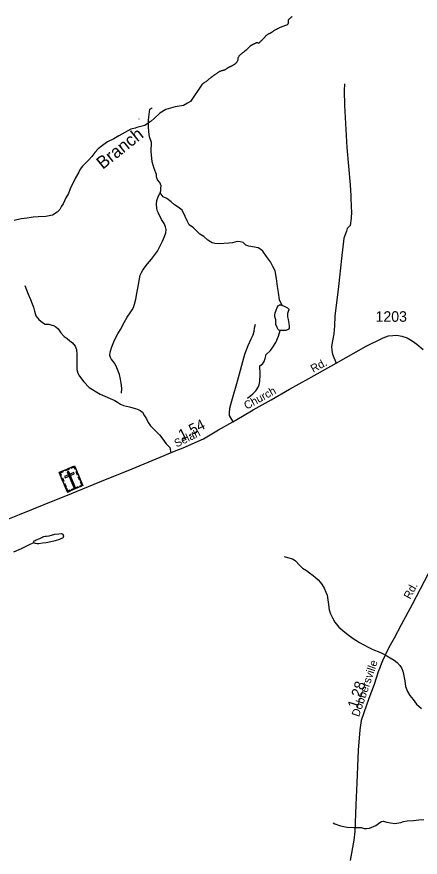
# Model space of a CAD drawing. Extents: x 2206922 to 2357709, y 510027 to 673830.
# Drawn here: x 2227881 to 2232663, y 565687 to 575657 of the extents above; entities that cross this region are included whole.
import ezdxf

# ---------------------------------------------------------------- set-up
doc = ezdxf.new("R2010")
doc.units = 0
for name, color, linetype in [('Exist Boundary Political CountyLine', 7, 'Continuous'), ('Exist Cultural Cemetery CELL', 7, 'Continuous'), ('Exist Hydrographic Creek Single Shore Label', 7, 'Continuous'), ('Exist Hydrographic Misc Water Feature', 7, 'Continuous'), ('Exist Road Non-System Type 51', 7, 'Continuous'), ('Exist Road Secondary Mileage Hundredths English Label', 7, 'Continuous'), ('Exist Road Secondary Type 51 Attributed', 7, 'Continuous'), ('Exist Road Secondary Type 51 Label', 7, 'Continuous'), ('Exist Road Secondary Type 51 Number Label', 7, 'Continuous')]:
    doc.layers.add(name, color=color, linetype=linetype)

msp = doc.modelspace()

# ---------------------------------------------------------------- linework, layer by layer
at = {"layer": 'Exist Boundary Political CountyLine'}
for points in [[(2231143.4, 575658.2), (2231140.3, 575655.9), (2231134.2, 575651), (2231130.9, 575648.6), (2231127.8, 575646), (2231120.3, 575640.5), (2231117.8, 575638.5), (2231112.7, 575634.3), (2231108.2, 575629.8), (2231106.1, 575627.4), (2231104.1, 575624.9), (2231102, 575622.2), (2231100.6, 575619.4), (2231098.9, 575616.4), (2231097.7, 575613), (2231097.1, 575609.5), (2231096.7, 575606.2), (2231097.1, 575602.7), (2231097.3, 575599.4), (2231097.5, 575595.9), (2231097.9, 575592.4), (2231097.9, 575585.2), (2231097.7, 575581.5), (2231097.1, 575577.6), (2231095.4, 575573.7), (2231093.6, 575569.6), (2231092.6, 575567.9), (2231091.3, 575566.3), (2231089.9, 575564.9), (2231088.7, 575563.7), (2231086.2, 575561.7), (2231084.8, 575560.8), (2231081.9, 575559.5), (2231079.2, 575558.2), (2231076.6, 575557.3), (2231065.9, 575553.6), (2231055.7, 575549.8), (2231045.2, 575546), (2231034.9, 575542.1), (2231024.5, 575538.1), (2231014, 575533.7), (2231003.6, 575529.2), (2230992.5, 575524.3), (2230981.4, 575519.1), (2230969.9, 575513.4), (2230958.1, 575507.2), (2230945.8, 575500.5), (2230933, 575493.2), (2230929.8, 575491.2), (2230926.7, 575489.4), (2230924, 575487.5), (2230921.6, 575485.8), (2230914.8, 575480.8), (2230910.3, 575477.2), (2230907.8, 575475.5)], [(2230907.8, 575475.5), (2230904.9, 575473.6), (2230901.7, 575471.7), (2230898.6, 575469.6), (2230895.3, 575467.8), (2230892.2, 575466.1), (2230889.2, 575464.5), (2230886.3, 575463), (2230880.7, 575460.4), (2230875.8, 575458), (2230870.7, 575455.8), (2230868.4, 575454.6), (2230866, 575453.3), (2230863.7, 575452.1), (2230862.3, 575451.2), (2230859.2, 575449.3), (2230856.3, 575447.3), (2230854.7, 575446.3), (2230853.3, 575445.1), (2230851.4, 575443.9), (2230850, 575442.7), (2230848.4, 575441.5), (2230844.7, 575438.7), (2230843, 575437.3), (2230840.6, 575435.2), (2230838.3, 575433.2), (2230836, 575431.3), (2230834, 575429.4), (2230827, 575421.9), (2230825.2, 575419.9), (2230821.7, 575415.9), (2230819.8, 575413.8), (2230817.8, 575411.6), (2230812.1, 575405.6), (2230806.5, 575399.6), (2230801, 575393.9), (2230795.4, 575388.2), (2230789.9, 575382.8), (2230784.6, 575377.4), (2230773.9, 575366.9), (2230768.8, 575361.7), (2230758.3, 575351.6), (2230747.7, 575341.6), (2230745.8, 575343.8), (2230740.7, 575345.7), (2230738.4, 575346.5), (2230736, 575347.2), (2230732.5, 575348), (2230729.2, 575348.3), (2230726.3, 575348.3), (2230723.5, 575348.1), (2230720.8, 575347.5), (2230718.6, 575346.8), (2230716.3, 575345.8), (2230714, 575344.8), (2230709.5, 575342.4), (2230707.5, 575341.1), (2230705.2, 575340), (2230703, 575338.8), (2230700.3, 575337.5), (2230697.2, 575336.3), (2230694.8, 575335.1), (2230692.1, 575334), (2230686.6, 575331.5), (2230683.7, 575330.3), (2230681, 575329), (2230678, 575327.6), (2230674.7, 575326.1), (2230671.6, 575324.4), (2230668.3, 575322.4), (2230664.4, 575320.4), (2230660.3, 575317.8), (2230656.4, 575315.3), (2230652.9, 575312.7), (2230649.5, 575310.3), (2230646.6, 575307.8), (2230643.7, 575305.3), (2230641, 575302.8), (2230638.6, 575300.3), (2230636.3, 575297.9), (2230633.7, 575295.4), (2230631.4, 575292.9), (2230629.2, 575290.4), (2230627.1, 575288), (2230622.8, 575283.5), (2230608.4, 575269.8), (2230603.5, 575265.1), (2230598.2, 575260.5), (2230581.8, 575246.7), (2230575.8, 575242), (2230570.1, 575237.4), (2230563.9, 575232.7), (2230557.8, 575228), (2230552.7, 575224.2), (2230547.7, 575220.6), (2230538.7, 575214), (2230534.4, 575210.8), (2230530.5, 575207.3), (2230526.4, 575203.7), (2230522.5, 575199.8)], [(2230522.5, 575199.8), (2230518.8, 575195.5), (2230514.9, 575190.7), (2230511.5, 575185.3), (2230507.8, 575179.2), (2230504.1, 575172.4), (2230502.8, 575169.8), (2230501.8, 575167.2), (2230501, 575164.7), (2230500.6, 575162.4), (2230500.2, 575160.1), (2230500, 575157.9), (2230500, 575145.9), (2230499.8, 575144), (2230499.1, 575140.3), (2230496.7, 575133.1), (2230492.8, 575125.9), (2230490.3, 575122.4), (2230487.7, 575118.9), (2230484.8, 575115.3), (2230481.7, 575111.8), (2230478.8, 575108.4), (2230475.6, 575104.9), (2230472.1, 575101.4), (2230468.8, 575097.9), (2230466.3, 575095.4), (2230463.7, 575093.2), (2230461.2, 575091.2), (2230458.8, 575089.4), (2230456.1, 575087.7), (2230453.4, 575086.2), (2230445.2, 575081.9), (2230442.3, 575080.5), (2230436, 575077.3), (2230432.7, 575075.5), (2230428, 575073.1), (2230423.5, 575070.7), (2230419, 575068.4), (2230414.5, 575066.3), (2230410.6, 575064.3), (2230406.3, 575062.3), (2230402.2, 575060.3), (2230398.5, 575058.4), (2230394.6, 575056.4), (2230390.7, 575054.5), (2230387.2, 575052.5), (2230383.5, 575050.5), (2230380, 575048.4), (2230376.7, 575046.4), (2230373.7, 575044.4), (2230370.6, 575042.4), (2230367.5, 575040.3), (2230360.9, 575036), (2230354, 575031.8), (2230350.5, 575029.7), (2230346.6, 575027.7), (2230342.7, 575025.7), (2230338.6, 575023.8), (2230334.7, 575022.2), (2230332, 575021.2), (2230330, 575020.5), (2230328.3, 575019.9), (2230326.5, 575019.5), (2230323, 575018.6), (2230321.2, 575018.2), (2230317.7, 575017.5), (2230314.6, 575016.8), (2230312.6, 575016.4), (2230310.7, 575015.9), (2230303.9, 575014), (2230297.6, 575011.8), (2230291, 575009.3), (2230284.7, 575006.4), (2230278.7, 575003.4), (2230272.8, 575000.2), (2230267, 574996.7), (2230261.3, 574993.2), (2230250.2, 574985.7), (2230244.7, 574981.8), (2230239.3, 574977.9), (2230234, 574973.9), (2230229.1, 574970.3), (2230224.2, 574966.7), (2230219.3, 574963.1), (2230215.8, 574960.4), (2230209.4, 574955.7), (2230204.7, 574952), (2230199.8, 574948.4), (2230195.1, 574944.6), (2230185, 574937), (2230179.7, 574933.1), (2230174.8, 574929.1), (2230169.4, 574925.1), (2230164.1, 574920.8), (2230159, 574916.9), (2230154.3, 574913.1)], [(2230154.3, 574913.1), (2230149.7, 574909.5), (2230140.7, 574902.6), (2230136.2, 574899), (2230131.3, 574895.2), (2230126, 574891.2), (2230120.2, 574886.9), (2230113.6, 574882.2), (2230106.5, 574876.9), (2230098.5, 574871.1), (2230094.6, 574868.4), (2230091.1, 574865.8), (2230087.4, 574863.5), (2230084.5, 574861.4), (2230081.5, 574859.5), (2230078.8, 574857.8), (2229938.3, 574651.4), (2229902.4, 574631.2), (2229856.3, 574605), (2229756.4, 574590.6), (2229647.8, 574555.4), (2229577.8, 574514.3), (2229507.7, 574451.8), (2229472.2, 574418.7), (2229466.5, 574413.8), (2229397.2, 574367.8), (2229303.7, 574342.6), (2229285.2, 574337.6), (2229233.2, 574323.5), (2229091.7, 574244.6), (2229032, 574208.6), (2228955.7, 574172.2), (2228897.1, 574131.8), (2228844, 574091.4), (2228804, 574049), (2228771, 574000.6), (2228736.5, 573958.2), (2228689.2, 573916.6), (2228659.8, 573883), (2228631.9, 573851), (2228615.7, 573811.8), (2228577.8, 573744.6), (2228513.8, 573617.4), (2228491.7, 573561), (2228461.3, 573508.6), (2228431, 573436.6), (2228411.3, 573411), (2228389, 573372.2), (2228359, 573338.6), (2228303.2, 573303.8), (2228223.3, 573287), (2228135.7, 573284.6), (2228072.6, 573281.8), (2228004.5, 573267.8), (2227933.9, 573258.6), (2227849.1, 573240.6)]]:
    msp.add_lwpolyline(points, dxfattribs=at)
at = {"layer": 'Exist Cultural Cemetery CELL'}
for points in [[(2228382.4, 570251.3), (2228565.6, 570329), (2228665.1, 570094.6), (2228481.8, 570016.9)], [(2228450.5, 570280.2), (2228498.3, 570300.4), (2228502.7, 570289.9), (2228455, 570269.7)], [(2228582.6, 570289.1), (2228572.2, 570284.7), (2228559.6, 570314.3), (2228522.3, 570298.5), (2228517.9, 570308.7), (2228565.7, 570329)], [(2228399.3, 570211.4), (2228409.7, 570215.8), (2228397.1, 570245.5), (2228434.5, 570261.3), (2228430.1, 570271.6), (2228382.4, 570251.3)], [(2228428.2, 570143.1), (2228411.3, 570183), (2228421.8, 570187.5), (2228438.7, 570147.6)], [(2228446.5, 570204.6), (2228453.8, 570187.4), (2228562.2, 570233.4), (2228554.9, 570250.6)], [(2228494.2, 570266.9), (2228477, 570259.6), (2228556.2, 570072.9), (2228573.4, 570080.2)], [(2228600.7, 570217.4), (2228583.7, 570257.3), (2228594.2, 570261.7), (2228611.1, 570221.9)], [(2228626.4, 570156.7), (2228609.5, 570196.6), (2228620, 570201), (2228636.9, 570161.2)], [(2228454.4, 570081.2), (2228437.5, 570121.1), (2228448, 570125.6), (2228464.9, 570085.7)], [(2228530.2, 570049.9), (2228608.3, 570083), (2228612.8, 570072.5), (2228534.7, 570039.4)], [(2228634.6, 570081.7), (2228630.1, 570092.3), (2228650.3, 570100.9), (2228634.6, 570138.1), (2228644.8, 570142.4), (2228665.1, 570094.6)], [(2228512.2, 570029.8), (2228507.7, 570040.4), (2228487.5, 570031.8), (2228471.7, 570069), (2228461.5, 570064.7), (2228481.7, 570016.9)]]:
    msp.add_lwpolyline(points, close=True, dxfattribs=at)
at = {"layer": 'Exist Hydrographic Misc Water Feature'}
msp.add_line((2229327.9, 574448.2), (2229332.2, 574445.6), dxfattribs=at)
for points in [[(2229459.3, 574560.7), (2229483.1, 574574.1), (2229486, 574575.8)], [(2229579.1, 573568.1), (2229586.9, 573592), (2229588.5, 573624.2), (2229592.4, 573650), (2229585.8, 573672.1), (2229576, 573689.8), (2229548.1, 573723.6), (2229537.5, 573759.7), (2229535.4, 573787.6), (2229510.6, 573855.4), (2229484.3, 573935.2), (2229475.3, 574057), (2229476.1, 574166.7), (2229455.6, 574232.7), (2229445, 574290.7), (2229440.5, 574356.6), (2229442.1, 574434.7), (2229459.3, 574560.7)], [(2229122.6, 571191.2), (2229126.1, 571251.5), (2229119.8, 571309.3), (2229109.3, 571357.1), (2229096.6, 571413.3), (2229066.2, 571490.9), (2229042, 571544.4), (2229001, 571600.1), (2228991, 571616.2), (2228985.2, 571640.2), (2228988.5, 571680.2), (2229006, 571742.1), (2229037.3, 571820.5), (2229076.9, 571894.8), (2229108.5, 571948.9), (2229153.8, 572029.2), (2229189.1, 572093.6), (2229224.7, 572143.8), (2229248.5, 572179.9), (2229264.1, 572210), (2229277.7, 572248.1), (2229293.4, 572306.2), (2229304.9, 572376.2), (2229324, 572482.5), (2229335.5, 572548.5), (2229344.9, 572590.8), (2229360.9, 572624.9), (2229376.7, 572653), (2229392.1, 572674.9), (2229431.9, 572727.3), (2229479.4, 572783.4), (2229546.9, 572876.3), (2229580.1, 572938.5), (2229607.8, 572994.4), (2229631.2, 573050.9), (2229646.5, 573094.8), (2229652.5, 573132.8), (2229644.1, 573167), (2229625.8, 573204.6), (2229595.5, 573252.2), (2229559.2, 573327.8), (2229546.9, 573351.9), (2229540.3, 573383.8), (2229536, 573433.9), (2229542, 573479.6), (2229559.4, 573531.7), (2229576.8, 573561.9), (2229579.1, 573568.1)], [(2231025.1, 572232.3), (2230996.8, 572300.3), (2230983.9, 572386.1), (2230973.2, 572457.9), (2230960.5, 572551.9), (2230943.9, 572641.6), (2230915.6, 572693.3), (2230887.1, 572749.1), (2230840.6, 572814.5), (2230796.1, 572878.4), (2230773.7, 572898), (2230744, 572915.9), (2230631.6, 572934.8), (2230595.7, 572946.7), (2230563.5, 572980.4), (2230529.5, 572988), (2230491.6, 572989.6), (2230439.3, 572977.2), (2230393.5, 572970.7), (2230281.6, 572962.1), (2230229.3, 572967.6), (2230197.3, 572977.2), (2230143.6, 573008.9), (2230099.1, 573050.4), (2230048.6, 573080), (2230004.6, 573125.5), (2229975.9, 573153.4), (2229923.8, 573187.2), (2229905.7, 573226.8), (2229875.4, 573286.6), (2229840.7, 573362.3), (2229794.4, 573397.8), (2229752.1, 573425.6), (2229710.1, 573461.1), (2229657.6, 573500.7), (2229617.4, 573522.6), (2229579.1, 573568.1)], [(2231001.7, 571936.6), (2230987.4, 571940.3), (2230977.7, 571948.3), (2230965.6, 571970), (2230953.1, 572008), (2230953.1, 572047.7), (2230950.7, 572061.8), (2230948.6, 572071.9), (2230938.4, 572099.8), (2230940, 572117.8), (2230943.9, 572144), (2230949.9, 572165.8), (2230957.6, 572187.7), (2230967.1, 572206.2), (2230977.3, 572226.1), (2230985.5, 572232.2), (2230995, 572238.1), (2231006.9, 572238.3), (2231025.1, 572232.3)], [(2231025.1, 572232.3), (2231043.2, 572226.8), (2231067.1, 572215), (2231083.3, 572206.9), (2231091.5, 572202.8), (2231099.1, 572195.2), (2231103.8, 572187.2), (2231105.5, 572177.2), (2231103.6, 572171), (2231093.6, 572149), (2231089.9, 572137), (2231088.1, 572123), (2231088.1, 572110.9), (2231090.5, 572097.2), (2231098.7, 572067.1), (2231106.9, 572017.2), (2231109.2, 571987.3), (2231109.6, 571969.4), (2231109.6, 571961.3), (2231107.3, 571953.1), (2231097.9, 571947.2), (2231087.9, 571943.1), (2231071.4, 571937), (2231037.6, 571934.8), (2231001.7, 571936.6)], [(2230616.4, 571133.8), (2230679.6, 571184.3), (2230713.6, 571220.5), (2230737.6, 571256.6), (2230753, 571290.8), (2230760.6, 571328.6), (2230764.1, 571412.8), (2230763, 571516.8), (2230798.7, 571545), (2230814.7, 571569), (2230826.4, 571601.3), (2230836, 571649.3), (2230887.5, 571697.5), (2230917.2, 571736), (2230952.9, 571791.8), (2230981.8, 571866.2), (2231001.7, 571936.6)], [(2228079.5, 569417.9), (2228081.2, 569427.8), (2228083.4, 569433.9), (2228087.5, 569439.8), (2228097.6, 569444), (2228111.3, 569450), (2228154.8, 569466.2), (2228176.7, 569480.7), (2228188.6, 569488.6), (2228200.9, 569492.9), (2228214.9, 569494.8), (2228232.9, 569496.9), (2228264.9, 569499), (2228330.5, 569517.9), (2228378.7, 569524.1), (2228406.6, 569528.4), (2228418.7, 569524.5), (2228426.7, 569518.4), (2228430.6, 569506.5), (2228432.6, 569496.4), (2228430.8, 569484.5), (2228427.1, 569472.5), (2228410.7, 569466.5), (2228386.9, 569456.3), (2228336.9, 569441.9), (2228283.4, 569429.3), (2228229.4, 569416.8), (2228183.3, 569410.8), (2228139.8, 569406.4), (2228121.6, 569404.3), (2228103.3, 569407.8), (2228089.6, 569412), (2228079.5, 569417.9)], [(2228079.5, 569417.9), (2228011.7, 569383.1), (2227932.1, 569346.5), (2227840.9, 569305.9)], [(2231049.3, 569256.2), (2231089.9, 569242.4), (2231149.4, 569224.8), (2231169.5, 569214.9), (2231185.9, 569203.2), (2231230.4, 569151.4), (2231268.7, 569114), (2231314.6, 569086.4), (2231349.1, 569060.5), (2231395.2, 569028.8), (2231421.3, 569007), (2231451.6, 568979.3), (2231482, 568947.6), (2231502.1, 568919.8), (2231526.5, 568880), (2231544.9, 568832.3), (2231558.9, 568794.4), (2231573.6, 568714.4), (2231582.2, 568620.6), (2231598.4, 568574.8), (2231623.2, 568526.8), (2231651.5, 568475.1), (2231698.1, 568417.8), (2231744.2, 568376), (2231808.8, 568326.5), (2231836.9, 568306.9), (2231867.1, 568283.2), (2231899, 568261.4), (2231945.4, 568233.7), (2231993.6, 568206.2), (2232055.9, 568172.8), (2232087.7, 568159.1), (2232122.1, 568141.3), (2232164.2, 568125.7), (2232210.3, 568106.2), (2232266.5, 568076.6), (2232308.5, 568050.8), (2232354.9, 568023.1), (2232391, 567997.4), (2232421.3, 567960), (2232439.6, 567934.1), (2232456, 567892.3), (2232466, 567858.3), (2232482.8, 567780.4), (2232487.3, 567710.3), (2232495.9, 567690.4), (2232514, 567652.8), (2232542.1, 567605.2), (2232578.8, 567557.5), (2232619.2, 567503.5), (2232645.2, 567479.7), (2232677.2, 567452.2)], [(2231630.8, 566094.2), (2231650.9, 566082.6), (2231717.2, 566058.9), (2231795.5, 566043.8), (2231875.7, 566040.2), (2231963.2, 566040.8), (2231999.3, 566027.3), (2232027.4, 566025.5), (2232063.5, 566029.8), (2232138.9, 566064.6), (2232184.5, 566098.7), (2232204.6, 566109), (2232224.9, 566113.3), (2232268.5, 566103.4), (2232312.6, 566094), (2232362.7, 566086.4), (2232432.8, 566098.9), (2232464.2, 566109.2), (2232508.5, 566119.5), (2232582.5, 566122.1), (2232646.5, 566128.3), (2232706.3, 566133.1)]]:
    msp.add_lwpolyline(points, dxfattribs=at)
at = {"layer": 'Exist Road Non-System Type 51'}
for points in [[(2231765.6, 574861.2), (2231760.2, 574783.3), (2231767.6, 574605.5), (2231791.7, 574106), (2231834.6, 573661.9), (2231838.2, 573595.4), (2231840, 573537.9), (2231841.8, 573480.4), (2231845.4, 573435.5), (2231845.4, 573399.5), (2231847.9, 573342.7), (2231843.6, 573268.4), (2231832.8, 573180.3), (2231796.9, 573144.4), (2231787.9, 573113.8), (2231758.4, 573032.2), (2231728.3, 572790.1), (2231695, 572458.1), (2231650.1, 572103.7), (2231649, 571989.7), (2231639.7, 571895.7), (2231622.4, 571813.7), (2231613, 571743.7), (2231615.3, 571697.7), (2231623.6, 571655.7), (2231668.4, 571548.3)], [(2227974.7, 572469.7), (2228013.6, 572366.1), (2228044.1, 572302.3), (2228062.5, 572252.6), (2228076.7, 572212.7), (2228089.1, 572164.7), (2228107.6, 572108.9), (2228142, 572067.2), (2228186.2, 572029.5), (2228216.4, 572011.9), (2228258.4, 572010.3), (2228294.3, 571998.6), (2228314.4, 571994.8), (2228344.5, 571979), (2228370.8, 571953.2), (2228403.1, 571907.4), (2228441.4, 571865.8), (2228479.5, 571842.1), (2228509.7, 571814.3), (2228542.1, 571790.6), (2228572.4, 571748.8), (2228586.6, 571710.9), (2228593.1, 571645), (2228593.5, 571587.2), (2228594.2, 571519.2), (2228590.6, 571473.1), (2228602.9, 571429.3), (2228623.2, 571393.5), (2228673.6, 571325.9), (2228738.3, 571260.4), (2228868.9, 571181.6), (2229041.3, 571104.9), (2229073.4, 571085.3), (2229111.7, 571059.5), (2229143.8, 571043.9), (2229215.9, 571028.4), (2229284.1, 571011), (2229312.1, 571003.3), (2229342.2, 570985.5), (2229370.3, 570965.7), (2229394.7, 570924), (2229419, 570888.2), (2229437.2, 570842.4), (2229465.7, 570804.6), (2229516, 570753), (2229570.5, 570697.6), (2229612.9, 570647.9), (2229651.3, 570590.1), (2229695.5, 570545.8), (2229707.5, 570486)], [(2230705.2, 572008.2), (2230693.7, 571962.1), (2230691.9, 571922.1), (2230680.3, 571881.9), (2230656.7, 571831.8), (2230619.3, 571751.6), (2230580.2, 571649.2), (2230492.8, 571330.7), (2230424.7, 571098.4), (2230401.5, 571008.1), (2230399.9, 570958.1), (2230400.2, 570926.1), (2230440.6, 570850.2)]]:
    msp.add_lwpolyline(points, dxfattribs=at)
at = {"layer": 'Exist Road Secondary Type 51 Attributed'}
for points in [[(2227594, 569625.8), (2227912.1, 569751.5), (2228203, 569871.9), (2228529.9, 570003.1), (2228865.8, 570139.6), (2229246.5, 570296), (2229578.8, 570434.4), (2229704.5, 570484.7), (2229749.4, 570504.4), (2229851.8, 570544), (2230092.5, 570651.8), (2230270.3, 570757.8), (2230442.7, 570851.3), (2230555.8, 570917.8), (2230683.4, 570993.2), (2230895.3, 571113.6), (2231114.4, 571239.4), (2231344.3, 571365.2), (2231668.4, 571548.3), (2232022.8, 571749), (2232222.6, 571848.7), (2232287.2, 571870.2), (2232337.5, 571877.4), (2232386, 571879.2), (2232445.5, 571868.3), (2232507.6, 571846.8), (2232567.4, 571814.5), (2232623.1, 571773.2), (2232696.7, 571710.3)], [(2233690.2, 570829.9), (2233665.9, 570778.7), (2232899.9, 569321.9), (2232569.5, 568682.9), (2232436, 568443.3), (2232353.5, 568284), (2232292.2, 568175.7), (2232215.5, 568018.4), (2232163.7, 567885), (2232115.8, 567734.4), (2232052.5, 567569.5), (2231995, 567400.7), (2231964.3, 567306.7), (2231947.9, 567198.5), (2231927.8, 566956.4), (2231912.9, 566568.4), (2231901.1, 566306.5), (2231887.7, 565992.5), (2231876.1, 565887.1), (2231832, 565647.3)]]:
    msp.add_lwpolyline(points, dxfattribs=at)

# ---------------------------------------------------------------- texts
at = {"layer": 'Exist Hydrographic Creek Single Shore Label'}
msp.add_text('Branch', height=150, rotation=38.58513, dxfattribs=at).set_placement((2228899.4, 573840.9))
at = {"layer": 'Exist Road Secondary Mileage Hundredths English Label'}
for s, rotation, p in [('1.54', 26.65273, (2229834.7, 570631.6)), ('1.28', 71.8445, (2231916.4, 567440.2))]:
    msp.add_text(s, height=125, rotation=rotation, dxfattribs=at).set_placement(p)
at = {"layer": 'Exist Road Secondary Type 51 Label'}
for s, rotation, p in [('Rd.', 28.49279, (2231395.2, 571432.4)), ('Church', 28.78106, (2230605.4, 570994.9)), ('Selah', 26.26623, (2229775.4, 570546.3)), ('Rd.', 62.0842, (2232544.6, 568740.9)), ('Dobbersville', 71.28583, (2231936.9, 567345.2))]:
    msp.add_text(s, height=95, rotation=rotation, dxfattribs=at).set_placement(p)
at = {"layer": 'Exist Road Secondary Type 51 Number Label'}
msp.add_text('1203', height=125, dxfattribs=at).set_placement((2232134.1, 572038.8))

doc.saveas('drawing.dxf')
